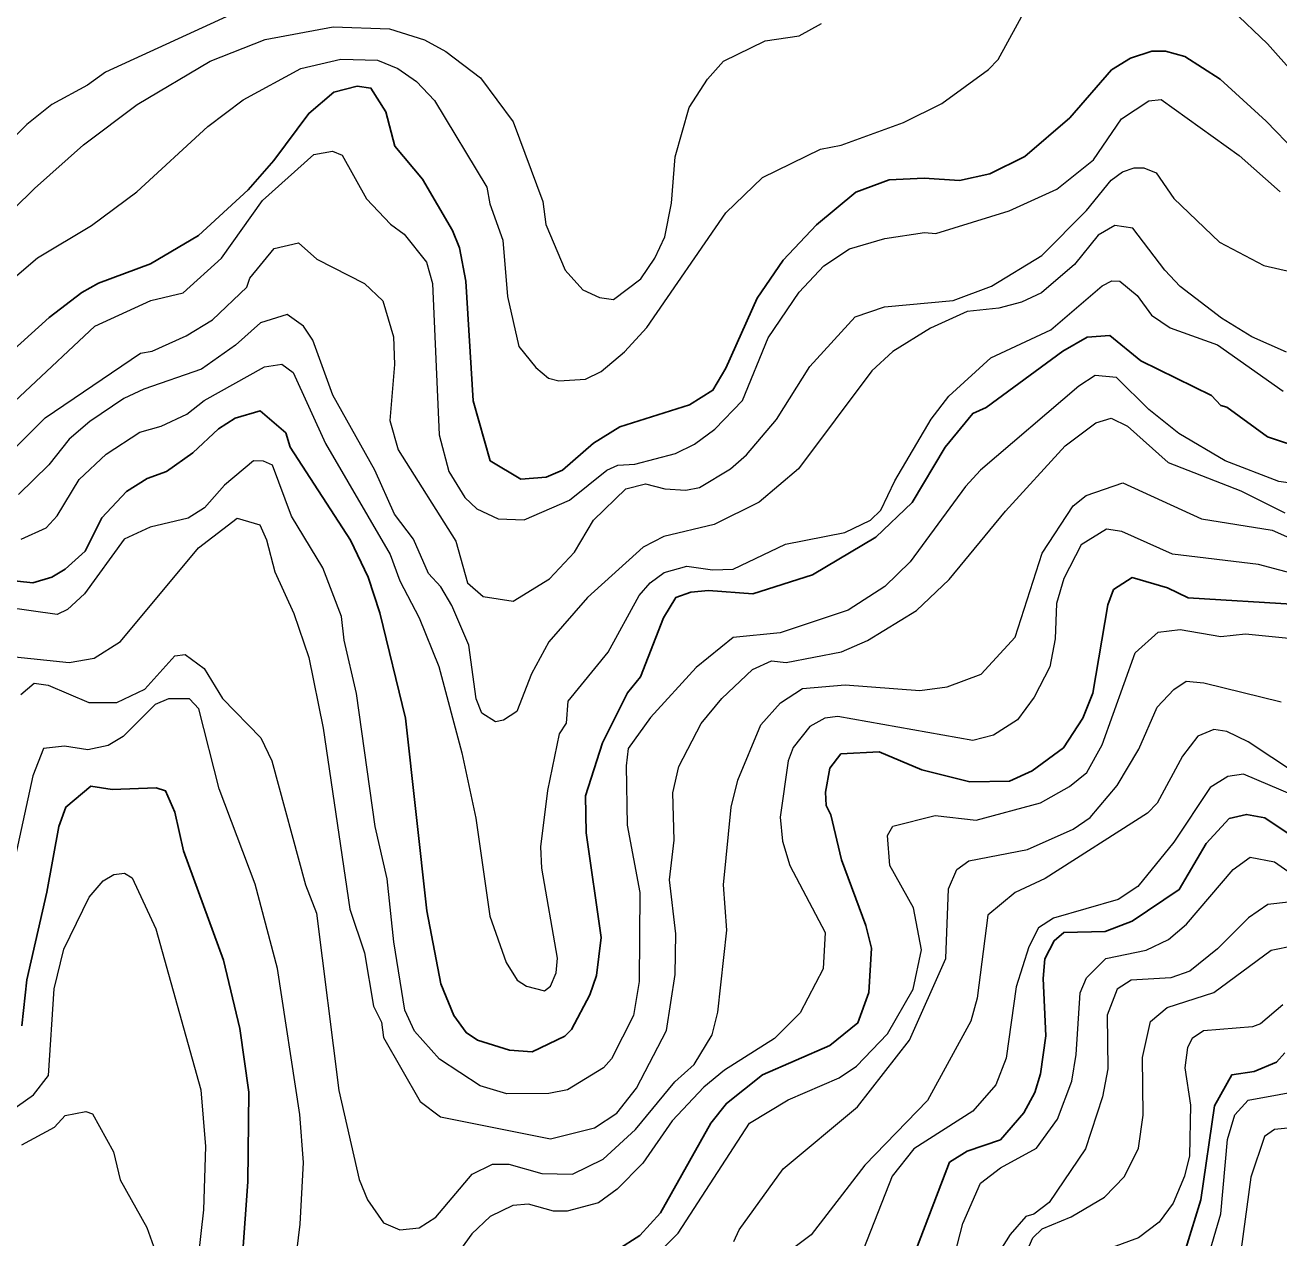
# Model space of a CAD drawing. Extents: x 673.3 to 698.5, y 6984.3 to 7012.3.
# Drawn here: x 683.984 to 685.086, y 6995.555 to 6996.621 of the extents above; entities that cross this region are included whole.
import ezdxf

# ---------------------------------------------------------------- set-up
doc = ezdxf.new("R2010")
doc.units = 0
doc.header["$LTSCALE"] = 0.032
doc.layers.add('1', color=7, linetype='Continuous', lineweight=25)
doc.layers.add('2', color=7, linetype='Continuous', lineweight=13)

msp = doc.modelspace()

# ---------------------------------------------------------------- linework, layer by layer
at = {"layer": '1'}
for points in [[(685.1267, 6996.4828), (685.0746, 6996.5366), (685.0343, 6996.5734), (685.0031, 6996.5933), (684.9861, 6996.5982), (684.9742, 6996.5982), (684.9554, 6996.5918), (684.9388, 6996.5818), (684.902, 6996.5394), (684.8625, 6996.5056), (684.8318, 6996.4904), (684.805, 6996.4844), (684.774, 6996.4866), (684.7434, 6996.485), (684.7139, 6996.4742), (684.6796, 6996.4454), (684.6501, 6996.4144), (684.6274, 6996.381), (684.5999, 6996.3195), (684.5884, 6996.3001), (684.5679, 6996.2874), (684.5066, 6996.2681), (684.4836, 6996.2536), (684.4564, 6996.23), (684.4418, 6996.2236), (684.4195, 6996.2221), (684.3927, 6996.2381), (684.3777, 6996.2907), (684.3713, 6996.396), (684.3656, 6996.4253), (684.3597, 6996.4405), (684.3331, 6996.4856), (684.309, 6996.5146), (684.301, 6996.5448), (684.2879, 6996.5657), (684.2759, 6996.5673), (684.2552, 6996.5621), (684.2333, 6996.5434), (684.2026, 6996.5021), (684.18, 6996.4762), (684.1365, 6996.4361), (684.0942, 6996.4112), (684.0486, 6996.3941), (684.0338, 6996.386), (684.005, 6996.3641), (683.9456, 6996.3103)], [(684.7315, 6996.1711), (684.7635, 6996.2014), (684.7924, 6996.25), (684.8168, 6996.2797), (684.8286, 6996.2851), (684.8959, 6996.3346), (684.9173, 6996.3468), (684.9372, 6996.3481), (684.9644, 6996.3261), (685.0265, 6996.2954), (685.0348, 6996.2866), (685.04, 6996.2853), (685.0759, 6996.2593), (685.1086, 6996.2483)], [(683.9475, 6996.1355), (683.9909, 6996.1309), (684.0075, 6996.1358), (684.0192, 6996.1429), (684.0369, 6996.1588), (684.0513, 6996.1881), (684.073, 6996.2112), (684.0912, 6996.2225), (684.1082, 6996.2287), (684.1313, 6996.245), (684.1541, 6996.2661), (684.1685, 6996.2757), (684.1906, 6996.282), (684.2131, 6996.2626), (684.217, 6996.2502), (684.2701, 6996.1685), (684.2856, 6996.136), (684.2956, 6996.1044), (684.3183, 6996.0119), (684.337, 6995.8428), (684.3494, 6995.7784), (684.3608, 6995.7508), (684.3715, 6995.7357), (684.3816, 6995.7291), (684.4098, 6995.7203), (684.4296, 6995.7189), (684.4583, 6995.7326), (684.4642, 6995.7385), (684.4804, 6995.7689), (684.4861, 6995.7858), (684.4901, 6995.8193), (684.4771, 6995.9112), (684.4764, 6995.9438), (684.4915, 6995.9904), (684.5134, 6996.0341), (684.5247, 6996.0484), (684.5449, 6996.1001), (684.5559, 6996.1181), (684.5691, 6996.1226), (684.5847, 6996.1242), (684.6236, 6996.1211), (684.676, 6996.1379), (684.7315, 6996.1711)], [(685.102, 6996.1118), (685.006, 6996.1177), (684.9878, 6996.1265), (684.9569, 6996.1355), (684.9405, 6996.1249), (684.9355, 6996.1117), (684.9223, 6996.0339), (684.9136, 6996.012), (684.8965, 6995.9859), (684.8691, 6995.9656), (684.849, 6995.9565), (684.8142, 6995.9561), (684.772, 6995.9666), (684.7344, 6995.9825), (684.7009, 6995.9807), (684.6912, 6995.9679), (684.6873, 6995.947), (684.688, 6995.9352), (684.6922, 6995.9269), (684.7013, 6995.8874), (684.7229, 6995.8297), (684.7279, 6995.8099), (684.7255, 6995.7709), (684.7158, 6995.7442), (684.6913, 6995.7244), (684.632, 6995.6987), (684.6003, 6995.6734), (684.5866, 6995.6561), (684.5424, 6995.5773), (684.5241, 6995.5573), (684.504, 6995.5445)], [(684.2692, 6995.3057), (684.255, 6995.299), (684.2371, 6995.2953), (684.2223, 6995.2953), (684.1952, 6995.3134), (684.1841, 6995.3325), (684.1782, 6995.3525), (684.1726, 6995.4102), (684.1725, 6995.503), (684.1798, 6995.6044), (684.1807, 6995.6832), (684.1727, 6995.7392), (684.1584, 6995.7993), (684.1231, 6995.8955), (684.1157, 6995.9293), (684.1075, 6995.948), (684.0992, 6995.9508), (684.0606, 6995.9493), (684.0418, 6995.9523), (684.0198, 6995.9339), (684.0135, 6995.9167), (684.0032, 6995.8591), (683.9855, 6995.782), (683.9811, 6995.7415)], [(685.1302, 6995.8864), (685.0735, 6995.9245), (685.0573, 6995.9274), (685.042, 6995.9237), (685.0218, 6995.9017), (684.9982, 6995.8613), (684.957, 6995.8337), (684.9331, 6995.8246), (684.8968, 6995.8237), (684.8884, 6995.8164), (684.8801, 6995.8005), (684.8787, 6995.7833), (684.881, 6995.7327), (684.8762, 6995.6994), (684.8712, 6995.6829), (684.8616, 6995.6652), (684.8411, 6995.6414), (684.8119, 6995.6315), (684.7965, 6995.6218), (684.7635, 6995.5359)], [(685.004, 6995.5461), (685.0171, 6995.5887), (685.0292, 6995.6712), (685.0446, 6995.6986), (685.064, 6995.7016), (685.0838, 6995.7098), (685.0911, 6995.7178)]]:
    msp.add_lwpolyline(points, dxfattribs=at)
at = {"layer": '2'}
for points in [[(685.1209, 6996.5538), (685.0758, 6996.6046), (685.0444, 6996.6344), (685.0115, 6996.6746), (685.008, 6996.7054), (685.0132, 6996.7245), (685.0461, 6996.7358), (685.0697, 6996.7366), (685.0944, 6996.7318)], [(684.1714, 6996.6332), (684.0547, 6996.5796), (684.0389, 6996.5681), (684.0075, 6996.5511), (683.9856, 6996.5335), (683.9455, 6996.4941)], [(684.756, 6996.5354), (684.7895, 6996.5521), (684.8307, 6996.5821), (684.8392, 6996.5908), (684.8647, 6996.6373)], [(684.6343, 6996.6071), (684.6643, 6996.6115), (684.6839, 6996.6224)], [(683.9011, 6996.388), (683.9923, 6996.4775), (684.0354, 6996.5158), (684.0826, 6996.5513), (684.1467, 6996.5893), (684.1951, 6996.6082), (684.2548, 6996.6194), (684.3042, 6996.6176), (684.3349, 6996.6079), (684.3536, 6996.5977), (684.3842, 6996.5746), (684.4129, 6996.5361), (684.4389, 6996.4661), (684.4416, 6996.4458), (684.4587, 6996.4055), (684.4741, 6996.3883), (684.4888, 6996.3816), (684.5012, 6996.38), (684.525, 6996.398), (684.5375, 6996.4161), (684.5461, 6996.4348), (684.552, 6996.4645), (684.5552, 6996.5052), (684.5675, 6996.5485), (684.5836, 6996.5736), (684.5976, 6996.5893), (684.6343, 6996.6071)], [(683.9499, 6996.3781), (683.995, 6996.4166), (684.0423, 6996.4449), (684.0821, 6996.4745), (684.1446, 6996.532), (684.1755, 6996.5554), (684.2262, 6996.5827), (684.2616, 6996.591), (684.2936, 6996.5901), (684.3116, 6996.5829), (684.3279, 6996.5715), (684.3437, 6996.5548), (684.3898, 6996.4785), (684.3924, 6996.4639), (684.4037, 6996.4321), (684.4079, 6996.3826), (684.4178, 6996.3385), (684.4329, 6996.3201), (684.4439, 6996.3108), (684.4531, 6996.3084), (684.4765, 6996.31), (684.4901, 6996.3165), (684.5108, 6996.3339), (684.5303, 6996.3552), (684.5997, 6996.456), (684.6321, 6996.487), (684.6831, 6996.5119), (684.7011, 6996.5155), (684.756, 6996.5354)], [(684.305, 6996.4461), (684.3172, 6996.4372), (684.3368, 6996.4128), (684.342, 6996.3938), (684.3478, 6996.261), (684.3565, 6996.2288), (684.3703, 6996.206), (684.381, 6996.196), (684.3998, 6996.187), (684.4225, 6996.1862), (684.4623, 6996.2034), (684.4952, 6996.2298), (684.5048, 6996.2342), (684.5197, 6996.2351), (684.5555, 6996.2446), (684.5722, 6996.2528), (684.5901, 6996.2658), (684.6143, 6996.291), (684.6369, 6996.3461), (684.6642, 6996.3863), (684.6858, 6996.4095), (684.7086, 6996.4243), (684.7395, 6996.4336), (684.7743, 6996.4386), (684.7844, 6996.4378), (684.8487, 6996.4579), (684.8906, 6996.4767), (684.923, 6996.5026), (684.9476, 6996.5385), (684.9716, 6996.5544), (684.9824, 6996.5555), (685.051, 6996.5064), (685.0868, 6996.4746)], [(683.9224, 6996.2416), (684.0454, 6996.3563), (684.0945, 6996.3789), (684.1228, 6996.3857), (684.1565, 6996.4163), (684.1925, 6996.4668), (684.2378, 6996.5074), (684.2541, 6996.5103), (684.2625, 6996.5067), (684.2839, 6996.4682), (684.305, 6996.4461)], [(684.2822, 6996.394), (684.2985, 6996.3787), (684.3078, 6996.3472), (684.3085, 6996.3228), (684.3045, 6996.2735), (684.3119, 6996.2478), (684.3625, 6996.1675), (684.3728, 6996.131), (684.3866, 6996.119), (684.413, 6996.1148), (684.4449, 6996.1345), (684.4668, 6996.1579), (684.4835, 6996.1859), (684.512, 6996.2134), (684.5293, 6996.218), (684.5463, 6996.2135), (684.5645, 6996.2123), (684.5768, 6996.2147), (684.604, 6996.2311), (684.6181, 6996.2434), (684.6444, 6996.2744), (684.6735, 6996.321), (684.7135, 6996.3646), (684.7391, 6996.3735), (684.7995, 6996.3789), (684.8333, 6996.3915), (684.8774, 6996.4186), (684.9168, 6996.4581), (684.9384, 6996.4846), (684.9484, 6996.4921), (684.9585, 6996.4956), (684.9671, 6996.4955), (684.9781, 6996.4913), (684.9936, 6996.4685), (685.0336, 6996.4303), (685.0726, 6996.4098), (685.2314, 6996.3735)], [(685.0926, 6996.3337), (685.062, 6996.3471), (685.0355, 6996.3636), (684.9991, 6996.3913), (684.9856, 6996.4056), (684.9574, 6996.4426), (684.9417, 6996.445), (684.9269, 6996.4363), (684.9061, 6996.4107), (684.8771, 6996.3858), (684.8597, 6996.3775), (684.8396, 6996.3722), (684.8118, 6996.3693), (684.7798, 6996.3546), (684.7467, 6996.3343), (684.7281, 6996.3172)], [(683.9451, 6996.2194), (684.0016, 6996.2759), (684.0854, 6996.3327), (684.0956, 6996.3344), (684.1256, 6996.348), (684.1487, 6996.3619), (684.179, 6996.3907), (684.1816, 6996.3987), (684.203, 6996.4247), (684.2244, 6996.4296), (684.2404, 6996.4154), (684.2822, 6996.394)], [(684.0315, 6996.2218), (684.0552, 6996.2439), (684.0848, 6996.2632), (684.1037, 6996.2686), (684.1262, 6996.2792), (684.1413, 6996.2911), (684.1943, 6996.3207), (684.2096, 6996.3229), (684.2195, 6996.3158), (684.2481, 6996.2532), (684.3049, 6996.1558), (684.3133, 6996.1327), (684.3304, 6996.1001), (684.3477, 6996.0573), (684.3678, 6995.9815), (684.3801, 6995.9242), (684.3923, 6995.8379), (684.4069, 6995.7972), (684.4165, 6995.7818), (684.4246, 6995.7766), (684.4404, 6995.7725), (684.4456, 6995.7765), (684.4508, 6995.7881), (684.4518, 6995.8012), (684.438, 6995.8801), (684.4372, 6995.899), (684.4434, 6995.9483), (684.4535, 6995.9981), (684.4598, 6996.0077), (684.4612, 6996.027), (684.4965, 6996.0699), (684.5237, 6996.1197), (684.5332, 6996.1308), (684.5456, 6996.1401), (684.5654, 6996.1454), (684.5881, 6996.1422), (684.6063, 6996.143), (684.6522, 6996.1649), (684.7044, 6996.1751), (684.7269, 6996.186), (684.7361, 6996.1946), (684.7482, 6996.2204), (684.7802, 6996.2748), (684.7959, 6996.2948), (684.8328, 6996.3285), (684.8854, 6996.3533), (684.9305, 6996.392), (684.9391, 6996.3962), (684.946, 6996.3961), (684.9613, 6996.3834), (684.9738, 6996.3662), (684.9904, 6996.3551), (685.032, 6996.3399), (685.0897, 6996.2992)], [(684.7281, 6996.3172), (684.6637, 6996.2312), (684.629, 6996.2019), (684.5895, 6996.1822), (684.5453, 6996.1717), (684.5272, 6996.1622), (684.4781, 6996.1179), (684.4443, 6996.0791), (684.4289, 6996.0508), (684.4161, 6996.0178), (684.4045, 6996.0101), (684.3974, 6996.0087), (684.3854, 6996.0165), (684.3804, 6996.029), (684.3739, 6996.0762), (684.3591, 6996.111), (684.3492, 6996.1273), (684.3385, 6996.1392), (684.3254, 6996.1692), (684.3085, 6996.1911), (684.2912, 6996.2298), (684.2545, 6996.2959), (684.2368, 6996.3441), (684.2286, 6996.3565), (684.2142, 6996.3667), (684.1908, 6996.3593), (684.1688, 6996.3396), (684.1389, 6996.3187), (684.0883, 6996.3012), (684.0707, 6996.2928), (684.0408, 6996.2726), (684.0226, 6996.257), (684.0049, 6996.2345), (683.9783, 6996.2085)], [(685.1288, 6996.2139), (685.0857, 6996.2199), (685.0385, 6996.2381), (684.9978, 6996.2622), (684.9714, 6996.2831), (684.9431, 6996.3113), (684.9245, 6996.3132), (684.9099, 6996.3036), (684.8237, 6996.2298), (684.8104, 6996.2154), (684.7617, 6996.1492), (684.7394, 6996.1277), (684.7074, 6996.107), (684.6476, 6996.0869), (684.6062, 6996.0828), (684.5738, 6996.0564), (684.5335, 6996.0126), (684.5141, 6995.9854), (684.5122, 6995.9701), (684.513, 6995.9178), (684.5243, 6995.8588), (684.5235, 6995.7807), (684.5186, 6995.7507), (684.4992, 6995.7125), (684.4923, 6995.7047), (684.4606, 6995.6855), (684.4443, 6995.6821), (684.4072, 6995.6819), (684.3839, 6995.6889), (684.3482, 6995.7123), (684.3263, 6995.7369), (684.3178, 6995.7553), (684.308, 6995.8154), (684.3022, 6995.8707), (684.2915, 6995.9168), (684.2753, 6996.0336), (684.2645, 6996.0806), (684.2621, 6996.1013), (684.2457, 6996.1441), (684.2181, 6996.1894), (684.2014, 6996.2344), (684.1936, 6996.2379), (684.1847, 6996.2381), (684.1592, 6996.2168), (684.1416, 6996.1967), (684.1273, 6996.1876), (684.0938, 6996.1797), (684.071, 6996.1692), (684.0361, 6996.1213), (684.0213, 6996.1076), (684.0121, 6996.1031), (683.9665, 6996.1096)], [(684.5544, 6995.9048), (684.5531, 6995.9464), (684.5586, 6995.9695), (684.5782, 6996.0072), (684.5964, 6996.0293), (684.6232, 6996.0548), (684.64, 6996.0623), (684.6528, 6996.0608), (684.7013, 6996.0703), (684.7244, 6996.0801), (684.7673, 6996.1067), (684.796, 6996.1337), (684.8456, 6996.1938), (684.8979, 6996.2512), (684.925, 6996.2715), (684.9385, 6996.2756), (684.9529, 6996.2685), (684.9885, 6996.2367), (685.0523, 6996.2117), (685.091, 6996.1924)], [(683.9802, 6996.0328), (683.9921, 6996.0428), (684.0044, 6996.0411), (684.0401, 6996.0257), (684.0647, 6996.0258), (684.0891, 6996.0375), (684.1156, 6996.0666), (684.1247, 6996.0679), (684.1415, 6996.0557), (684.1574, 6996.0293), (684.1912, 6995.9948), (684.2007, 6995.9745), (684.2303, 6995.8656), (684.2402, 6995.8405), (684.2596, 6995.6848), (684.2775, 6995.6066), (684.2848, 6995.5886), (684.2991, 6995.5684), (684.3134, 6995.5624), (684.3303, 6995.5642), (684.3448, 6995.5734), (684.377, 6995.6112), (684.3946, 6995.62), (684.4092, 6995.6202), (684.4382, 6995.6119), (684.4651, 6995.6113), (684.492, 6995.6244), (684.5204, 6995.6504), (684.555, 6995.6924), (684.5719, 6995.7077), (684.5879, 6995.7337), (684.5928, 6995.7535), (684.6008, 6995.8256), (684.5976, 6995.8654), (684.6046, 6995.9337), (684.6102, 6995.9575), (684.6306, 6996.006), (684.6479, 6996.0254), (684.6672, 6996.0379), (684.7048, 6996.0413), (684.7704, 6996.0364), (684.7942, 6996.0396), (684.8243, 6996.0505), (684.8541, 6996.083), (684.8779, 6996.1571), (684.9051, 6996.1986), (684.9166, 6996.2076), (684.9486, 6996.2187), (685.0177, 6996.1871), (685.0799, 6996.1773), (685.1551, 6996.1437)], [(683.9805, 6996.1692), (684.0025, 6996.1793), (684.0121, 6996.1897), (684.0315, 6996.2218)], [(683.9695, 6996.0665), (684.0228, 6996.0609), (684.0446, 6996.0648), (684.0679, 6996.0792), (684.1365, 6996.1616), (684.1703, 6996.1877), (684.1903, 6996.182), (684.1962, 6996.1687), (684.2034, 6996.1405), (684.2203, 6996.1038), (684.2332, 6996.0652), (684.2459, 6996.0031), (684.2694, 6995.8442), (684.2823, 6995.8057), (684.2902, 6995.7589), (684.2971, 6995.7448), (684.2989, 6995.7315), (684.3312, 6995.675), (684.3491, 6995.6617), (684.4457, 6995.6424), (684.4844, 6995.652), (684.504, 6995.665), (684.5214, 6995.6867), (684.5478, 6995.7375), (684.5553, 6995.7867), (684.556, 6995.8224), (684.5504, 6995.87), (684.5544, 6995.9048)], [(685.1241, 6996.132), (685.0679, 6996.147), (684.9923, 6996.1561), (684.9477, 6996.1761), (684.9342, 6996.178), (684.9122, 6996.1643), (684.8967, 6996.1346), (684.8904, 6996.1127), (684.8891, 6996.0816), (684.8845, 6996.057), (684.8708, 6996.0304), (684.856, 6996.0106), (684.8349, 6995.997), (684.817, 6995.9924), (684.6982, 6996.0135), (684.6869, 6996.012), (684.6736, 6996.0046), (684.659, 6995.9861), (684.6546, 6995.9744), (684.6474, 6995.9251), (684.6495, 6995.9038), (684.656, 6995.8825), (684.6871, 6995.8236), (684.6854, 6995.7917), (684.6652, 6995.753), (684.6427, 6995.7305), (684.5987, 6995.7026), (684.5805, 6995.6877), (684.5526, 6995.6582), (684.5269, 6995.6208), (684.5043, 6995.5981), (684.4879, 6995.5861), (684.4604, 6995.5787), (684.4483, 6995.5787), (684.4264, 6995.585), (684.4126, 6995.5836), (684.3927, 6995.5741), (684.3767, 6995.5589), (684.3261, 6995.4891)], [(684.8199, 6995.9223), (684.8763, 6995.9375), (684.9019, 6995.952), (684.917, 6995.9641), (684.9304, 6995.9884), (684.9595, 6996.0694), (684.9797, 6996.0876), (684.9991, 6996.09), (685.0349, 6996.0836), (685.0566, 6996.086), (685.0947, 6996.0824)], [(684.6069, 6995.552), (684.6115, 6995.5623), (684.6503, 6995.6159), (684.7155, 6995.6704), (684.7611, 6995.7291), (684.7932, 6995.8007), (684.7956, 6995.862), (684.8029, 6995.8789), (684.8132, 6995.8865), (684.865, 6995.8966), (684.9049, 6995.9143), (684.9199, 6995.9246), (684.9437, 6995.9527), (684.9627, 6995.9848), (684.9788, 6996.0216), (684.9935, 6996.0372), (685.0043, 6996.0444), (685.02, 6996.0429), (685.0878, 6996.0263)], [(684.2149, 6995.4783), (684.2256, 6995.5673), (684.2287, 6995.6214), (684.2254, 6995.6636), (684.2059, 6995.792), (684.1861, 6995.866), (684.1545, 6995.95), (684.1368, 6996.0201), (684.1286, 6996.029), (684.1099, 6996.0289), (684.0984, 6996.0241), (684.0702, 6995.9959), (684.0571, 6995.988), (684.0392, 6995.9842), (684.0186, 6995.9874), (684.0003, 6995.9852)], [(685.1004, 6995.9637), (685.0587, 6995.9911), (685.04, 6996.0003), (685.0287, 6996.0021), (685.0146, 6995.9961), (685.0012, 6995.9787), (684.9789, 6995.9372), (684.9704, 6995.9286), (684.8805, 6995.8711), (684.8541, 6995.8587), (684.8301, 6995.8388), (684.8207, 6995.766), (684.815, 6995.7456), (684.777, 6995.6759), (684.722, 6995.6191), (684.6748, 6995.558), (684.6218, 6995.5181)], [(684.0003, 6995.9852), (683.9908, 6995.9614), (683.9649, 6995.8428)], [(685.0996, 6995.9436), (685.0548, 6995.9629), (685.0409, 6995.9606), (685.0255, 6995.9511), (684.9936, 6995.903), (684.9619, 6995.8641), (684.9445, 6995.8526), (684.8878, 6995.8363), (684.8746, 6995.8277), (684.8661, 6995.8109), (684.855, 6995.776), (684.8462, 6995.7131), (684.8372, 6995.6897), (684.817, 6995.6667), (684.765, 6995.6335), (684.7459, 6995.6095), (684.7079, 6995.5126), (684.6944, 6995.4876), (684.6772, 6995.4644), (684.6429, 6995.4356)], [(684.5333, 6995.5347), (684.5579, 6995.5593), (684.6205, 6995.656), (684.6545, 6995.6767), (684.6994, 6995.6959), (684.7146, 6995.7061), (684.7419, 6995.7345), (684.7644, 6995.7739), (684.7718, 6995.8083), (684.7646, 6995.8454), (684.744, 6995.8826), (684.7418, 6995.909), (684.7466, 6995.9172), (684.7838, 6995.9263), (684.8199, 6995.9223)], [(684.7988, 6995.5317), (684.808, 6995.5678), (684.8236, 6995.6034), (684.8412, 6995.6169), (684.8729, 6995.6342), (684.8913, 6995.6595), (684.9039, 6995.6929), (684.9078, 6995.7165), (684.9111, 6995.7705), (684.9168, 6995.7838), (684.9337, 6995.8008), (684.9692, 6995.808), (684.9889, 6995.8174), (685.0047, 6995.831), (685.0455, 6995.8791), (685.0605, 6995.8897), (685.0821, 6995.8856), (685.1346, 6995.8489)], [(683.956, 6995.656), (683.9914, 6995.6809), (684.0047, 6995.6981), (684.0096, 6995.7741), (684.0179, 6995.809), (684.0403, 6995.8548), (684.0526, 6995.8691), (684.062, 6995.8747), (684.0714, 6995.8757), (684.0781, 6995.8717), (684.099, 6995.8269), (684.1384, 6995.6855), (684.1424, 6995.6357), (684.1407, 6995.5799), (684.1359, 6995.5357)], [(685.0942, 6995.8503), (685.0762, 6995.8481), (685.0592, 6995.8365), (685.0319, 6995.8093), (685.0075, 6995.7897), (684.991, 6995.7839), (684.9561, 6995.7816), (684.9438, 6995.7737), (684.9348, 6995.7511), (684.9355, 6995.7037), (684.9307, 6995.6793), (684.9159, 6995.6334), (684.8839, 6995.5864), (684.8706, 6995.576), (684.8635, 6995.5741), (684.8496, 6995.5583), (684.7701, 6995.4322)], [(684.8575, 6995.528), (684.8696, 6995.5553), (684.8778, 6995.5631), (684.9033, 6995.5739), (684.9326, 6995.5911), (684.95, 6995.6093), (684.9624, 6995.6341), (684.9665, 6995.663), (684.9661, 6995.7137), (684.973, 6995.7454), (684.9875, 6995.7577), (685.0287, 6995.771), (685.0789, 6995.8082), (685.0992, 6995.8122)], [(685.0893, 6995.76), (685.0698, 6995.7435), (685.0626, 6995.7407), (685.0197, 6995.7371), (685.0097, 6995.7305), (685.0056, 6995.7225), (685.0032, 6995.7046), (685.008, 6995.6718), (685.0072, 6995.6275), (685.003, 6995.6094), (684.9928, 6995.5857), (684.9806, 6995.5692), (684.9624, 6995.5554), (684.9394, 6995.5469), (684.9018, 6995.5452), (684.8924, 6995.5346)], [(685.0226, 6995.5344), (685.0348, 6995.5763), (685.0406, 6995.6418), (685.0472, 6995.6633), (685.0589, 6995.6763), (685.1133, 6995.6863)], [(683.9812, 6995.637), (684.0099, 6995.6526), (684.0193, 6995.6627), (684.0374, 6995.6664), (684.0433, 6995.6644), (684.0616, 6995.631), (684.0675, 6995.6064), (684.0909, 6995.5643), (684.1013, 6995.5357)], [(685.1201, 6995.6544), (685.0821, 6995.6504), (685.0732, 6995.6443), (685.0612, 6995.6086), (685.0527, 6995.5458)]]:
    msp.add_lwpolyline(points, dxfattribs=at)

doc.saveas('drawing.dxf')
